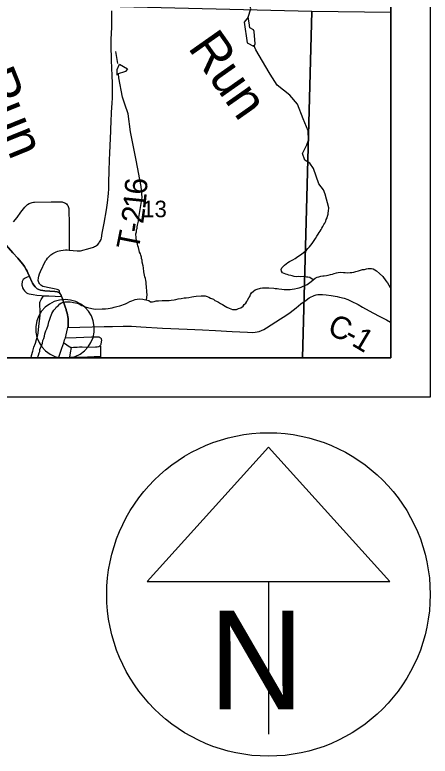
# Model space of a CAD drawing. Extents: x 0 to 34, y 0 to 22.
# Drawn here: x 8.447 to 9.5, y 12.59 to 14.47 of the extents above; entities that cross this region are included whole.
import ezdxf

# ---------------------------------------------------------------- set-up
doc = ezdxf.new("R2010")
doc.units = 0
for name, color, linetype in [('Default', 7, 'Continuous'), ('GM_X_Corporation', 7, 'Continuous'), ('GM_X_County_Road', 7, 'Continuous'), ('GM_X_County_Road_Text', 7, 'Continuous'), ('GM_X_Minor_River', 7, 'Continuous'), ('GM_X_Minor_River_Text', 7, 'Continuous'), ('GM_X_Section_Text', 7, 'Continuous'), ('GM_X_State_Route', 7, 'Continuous'), ('GM_X_Township_Road', 7, 'Continuous'), ('GM_X_Township_Road_Text', 7, 'Continuous'), ('GM_X_Unincorporated_Location', 7, 'Continuous'), ('SH_Data', 7, 'Continuous'), ('SH_Masking', 7, 'Continuous'), ('SH_Text', 7, 'Continuous')]:
    doc.layers.add(name, color=color, linetype=linetype)

msp = doc.modelspace()

# ---------------------------------------------------------------- linework, layer by layer
at = {"layer": 'Default'}
msp.add_line((8.5625, 13.6), (8.5857, 13.6), dxfattribs=at)
msp.add_arc((8.5741, 13.6735), 0.0744, 279.0042, 260.9958, dxfattribs=at)
at = {"layer": 'GM_X_Corporation'}
for points in [[(2.6, 16.6918), (2.6, 13.6), (9.4, 13.6), (9.4, 16.4853), (9.09, 16.4927), (8.0963, 16.5226), (6.2194, 16.578), (6.0834, 16.5816), (5.4202, 16.5982), (4.6351, 16.6229), (4.5473, 16.6256), (4.1867, 16.6352), (4.1011, 16.6362), (4.0515, 16.6368), (3.1684, 16.6682), (3.1555, 16.6686)], [(8.1659, 13.6), (9.1765, 13.6), (9.1998, 14.4779), (8.1927, 14.5025)], [(9.1765, 13.6), (9.4, 13.6), (9.4, 14.4754), (9.1998, 14.4779)]]:
    msp.add_lwpolyline(points, close=True, dxfattribs=at)
msp.add_lwpolyline([(4.5781, 13.6), (9.4, 13.6), (9.4, 16.4853), (9.09, 16.4927), (8.0963, 16.5226), (6.2194, 16.578), (6.0834, 16.5816), (5.4202, 16.5982), (4.6351, 16.6229)], dxfattribs=at)
at = {"layer": 'GM_X_County_Road'}
for points in [[(8.396, 13.918), (8.4006, 13.9128), (8.442, 13.8666), (8.4545, 13.8524), (8.4624, 13.8431), (8.4672, 13.8373), (8.4714, 13.8312), (8.4758, 13.824), (8.4778, 13.8201), (8.4798, 13.8156), (8.4839, 13.8065)], [(8.4839, 13.8065), (8.49, 13.7925), (8.4917, 13.7893), (8.4932, 13.7867), (8.4951, 13.784), (8.4981, 13.78), (8.5008, 13.7773), (8.5034, 13.7752), (8.5074, 13.773), (8.5122, 13.7714), (8.5179, 13.7705), (8.5228, 13.77), (8.5486, 13.7682), (8.5538, 13.7675), (8.557, 13.7664), (8.5598, 13.7647)], [(8.5598, 13.7647), (8.5621, 13.7626), (8.5636, 13.7602), (8.5653, 13.7555)], [(8.5815, 13.6771), (8.673, 13.6791), (8.6942, 13.6798), (8.7212, 13.6803), (8.7427, 13.6799), (8.766, 13.6789), (8.8217, 13.6751), (8.8841, 13.6725), (8.9223, 13.6708), (8.9558, 13.669), (8.9983, 13.6669), (9.037, 13.6648), (9.0492, 13.6645), (9.0564, 13.6649), (9.0616, 13.6655), (9.0666, 13.6669), (9.0724, 13.6692), (9.0781, 13.6721), (9.0847, 13.676), (9.1203, 13.6987), (9.134, 13.7076), (9.1453, 13.7153), (9.1603, 13.7271), (9.1723, 13.7365), (9.1853, 13.7465), (9.1929, 13.7517), (9.1982, 13.7547), (9.2021, 13.7565), (9.2059, 13.7581), (9.2107, 13.7594), (9.215, 13.7602), (9.219, 13.7604), (9.2274, 13.7603), (9.2366, 13.7593), (9.2489, 13.7576), (9.2638, 13.7552), (9.2698, 13.7539), (9.2815, 13.7511), (9.2912, 13.7476), (9.3, 13.7438), (9.3174, 13.7349), (9.3283, 13.7288), (9.3456, 13.7194), (9.3691, 13.7068), (9.3896, 13.696), (9.3995, 13.6903), (9.4, 13.69)], [(8.5653, 13.7555), (8.5666, 13.7517), (8.5745, 13.7291), (8.5769, 13.7221), (8.5774, 13.7207), (8.5797, 13.7132), (8.5807, 13.7087), (8.5815, 13.7041), (8.582, 13.6995), (8.5823, 13.6956), (8.5823, 13.6897), (8.5821, 13.6835), (8.5818, 13.6796), (8.5815, 13.6771)]]:
    msp.add_lwpolyline(points, dxfattribs=at)
at = {"layer": 'GM_X_Minor_River'}
for points in [[(9.0382, 14.4639), (9.045, 14.4846), (9.042, 14.4966), (9.0254, 14.4947), (9.0192, 14.5003), (9.0123, 14.5164), (9.0133, 14.5414), (9.0284, 14.5592), (9.0305, 14.5669), (9.0283, 14.5812), (8.991, 14.6198), (8.9775, 14.6449), (8.9773, 14.6532), (8.9664, 14.6844), (8.9652, 14.6996), (8.9708, 14.7209), (8.9701, 14.7345), (8.9653, 14.7469), (8.9629, 14.7507), (8.9534, 14.7679), (8.94, 14.8093), (8.9327, 14.8269), (8.9321, 14.8538), (8.9131, 14.8712)], [(9.0382, 14.4639), (9.0283, 14.4512), (9.0363, 14.3983), (9.054, 14.3897)], [(9.054, 14.3897), (9.0561, 14.3957), (9.0535, 14.4271), (9.0519, 14.4316), (9.043, 14.4367), (9.0408, 14.4496), (9.0382, 14.4639)], [(9.2337, 14.0147), (9.2293, 14.0259), (9.2176, 14.0415), (9.2038, 14.0803), (9.1951, 14.0933), (9.182, 14.1014), (9.1763, 14.1183), (9.1872, 14.1402), (9.1915, 14.152), (9.191, 14.1755), (9.1777, 14.2063), (9.164, 14.2431), (9.1445, 14.2658), (9.1124, 14.2916), (9.0947, 14.3196), (9.0915, 14.3234), (9.058, 14.381), (9.0528, 14.3926)], [(8.7084, 14.3459), (8.7031, 14.3768)], [(8.706, 14.317), (8.7065, 14.331), (8.7122, 14.3444), (8.7326, 14.3328), (8.7278, 14.3259), (8.7067, 14.3189)], [(8.7693, 14.0063), (8.7671, 14.0348), (8.7542, 14.1013), (8.7401, 14.1733), (8.7341, 14.2187), (8.7259, 14.2435), (8.7198, 14.2605), (8.7107, 14.3103), (8.7101, 14.3197)], [(8.7809, 13.7467), (8.7827, 13.7593), (8.7818, 13.7672), (8.7813, 13.7721), (8.7809, 13.7759), (8.7805, 13.7809), (8.78, 13.7869), (8.7795, 13.7922), (8.7787, 13.796), (8.7779, 13.8009), (8.7767, 13.8054), (8.7759, 13.8092), (8.7751, 13.8138), (8.7743, 13.8179), (8.7734, 13.8281), (8.7725, 13.8334), (8.7701, 13.8425), (8.7693, 13.8478), (8.7681, 13.8516), (8.7677, 13.8553), (8.7661, 13.8603), (8.7653, 13.864), (8.7633, 13.8682), (8.7625, 13.872), (8.7602, 13.8795), (8.759, 13.8837), (8.7578, 13.8882), (8.7569, 13.892), (8.7558, 13.8961), (8.7549, 13.9006), (8.7541, 13.9044), (8.754, 13.9147), (8.755, 13.9196), (8.7557, 13.9242), (8.7568, 13.9284), (8.7572, 13.9321), (8.7582, 13.9367), (8.76, 13.9462), (8.7607, 13.9504), (8.7693, 14.0063)], [(9.2035, 13.7974), (9.1947, 13.8038), (9.1898, 13.8041), (9.186, 13.8044), (9.1818, 13.8051), (9.178, 13.8058), (9.1704, 13.8057), (9.1655, 13.806), (9.1606, 13.8056), (9.1549, 13.8062), (9.1503, 13.8077), (9.1465, 13.8088), (9.1419, 13.8099), (9.1377, 13.8113), (9.1339, 13.8124), (9.1297, 13.8142), (9.1259, 13.8153), (9.1229, 13.8195), (9.122, 13.824), (9.1239, 13.8278), (9.1272, 13.8316), (9.131, 13.8351), (9.1347, 13.8382), (9.1392, 13.842), (9.143, 13.844), (9.1467, 13.8456), (9.1516, 13.8483), (9.1573, 13.8522), (9.1614, 13.8541), (9.1693, 13.8607), (9.1738, 13.863), (9.1787, 13.8669), (9.1824, 13.8696), (9.1862, 13.8726), (9.1895, 13.8769), (9.194, 13.8815), (9.1977, 13.8857), (9.2007, 13.8899), (9.2059, 13.8976), (9.2089, 13.9025), (9.2126, 13.9083), (9.2163, 13.9136), (9.2189, 13.9174), (9.2211, 13.9213), (9.2237, 13.9251), (9.2255, 13.9289), (9.2278, 13.9331), (9.2307, 13.9377), (9.2329, 13.9415), (9.2352, 13.9461), (9.2366, 13.9503), (9.2384, 13.9549), (9.2395, 13.9594), (9.241, 13.964), (9.2417, 13.9678), (9.2424, 13.972), (9.243, 13.9807), (9.2337, 14.0147)], [(8.9297, 13.7568), (8.9347, 13.7558), (8.9388, 13.7539), (8.9434, 13.7513), (8.9503, 13.7488), (8.9541, 13.7454), (8.9583, 13.7436), (8.9629, 13.741), (8.9682, 13.738), (8.9732, 13.7351), (8.9805, 13.731), (8.9847, 13.7284), (8.9904, 13.7259), (8.9942, 13.724), (8.9988, 13.7229), (9.0037, 13.7222), (9.009, 13.7227), (9.0139, 13.7247), (9.0196, 13.7266), (9.0259, 13.7313), (9.0285, 13.7355), (9.0323, 13.7382), (9.0352, 13.7424), (9.0367, 13.7462), (9.0404, 13.752), (9.0426, 13.7558), (9.0445, 13.7607), (9.0471, 13.7646), (9.0519, 13.7692), (9.0564, 13.7723), (9.061, 13.7742), (9.07, 13.7766), (9.0749, 13.7775), (9.0852, 13.7776), (9.0908, 13.7773), (9.1034, 13.7767), (9.1072, 13.776), (9.1121, 13.7757), (9.1166, 13.7746), (9.1239, 13.774), (9.1299, 13.7733), (9.1345, 13.7734), (9.1405, 13.7731), (9.1447, 13.7735), (9.15, 13.774), (9.1564, 13.7748), (9.1632, 13.7764), (9.1678, 13.7772), (9.173, 13.7788), (9.1783, 13.7819), (9.1821, 13.7831), (9.1877, 13.7859), (9.1919, 13.7886), (9.1979, 13.7936), (9.2035, 13.7974), (9.2087, 13.8017), (9.2136, 13.8044), (9.2178, 13.8052), (9.2231, 13.8068), (9.2276, 13.8076), (9.2314, 13.8081), (9.2374, 13.8089), (9.2416, 13.8093), (9.2473, 13.8113), (9.2525, 13.8125), (9.2563, 13.8137), (9.2623, 13.8157), (9.2669, 13.8165), (9.2726, 13.817), (9.2801, 13.8163), (9.2847, 13.8164), (9.2911, 13.8157), (9.2968, 13.8162), (9.301, 13.8166), (9.3067, 13.8174), (9.3119, 13.8187), (9.3184, 13.8203), (9.3285, 13.8238), (9.3331, 13.8242), (9.3387, 13.8258), (9.3425, 13.8263), (9.3509, 13.8264), (9.3558, 13.8253), (9.36, 13.8231), (9.3638, 13.8205), (9.3715, 13.8142), (9.3799, 13.8059), (9.3877, 13.7954), (9.3915, 13.7898), (9.395, 13.7838), (9.3985, 13.7785), (9.4, 13.7769)], [(8.5044, 13.6), (8.5045, 13.6002), (8.5066, 13.607), (8.5084, 13.6124), (8.5099, 13.6162), (8.5106, 13.6207), (8.5121, 13.6253), (8.5135, 13.6291), (8.515, 13.6333), (8.5168, 13.6375), (8.5182, 13.6436), (8.5201, 13.6489), (8.5219, 13.6546), (8.5233, 13.6611), (8.5255, 13.6683), (8.5277, 13.6733), (8.531, 13.6828), (8.532, 13.6874), (8.5331, 13.6912), (8.5346, 13.6958), (8.5364, 13.7003), (8.5404, 13.7121), (8.5456, 13.7206), (8.5497, 13.7248), (8.5519, 13.7286), (8.5564, 13.7321), (8.5613, 13.7367), (8.565, 13.7394), (8.5703, 13.7414), (8.5741, 13.7422), (8.5824, 13.7423), (8.5874, 13.742), (8.5919, 13.741), (8.5957, 13.7406), (8.6003, 13.7392), (8.6045, 13.7389), (8.609, 13.737), (8.6129, 13.7352), (8.617, 13.733), (8.6209, 13.7315), (8.6254, 13.7293), (8.6311, 13.7275), (8.6418, 13.725), (8.6467, 13.7243), (8.6509, 13.7236), (8.6687, 13.7239), (8.6767, 13.7244), (8.6835, 13.7249), (8.6888, 13.7257), (8.6937, 13.7265), (8.699, 13.7281), (8.7058, 13.7301), (8.7129, 13.7321), (8.7178, 13.7333), (8.7227, 13.7349), (8.7273, 13.7369), (8.7325, 13.7392), (8.7382, 13.7427), (8.7434, 13.7447), (8.7476, 13.7459), (8.7517, 13.7475), (8.7574, 13.7487), (8.7642, 13.7499), (8.7711, 13.7489), (8.7752, 13.7482), (8.7794, 13.7471), (8.7866, 13.7453), (8.7912, 13.742), (8.7958, 13.7416), (8.8003, 13.7432), (8.8052, 13.7441), (8.8109, 13.7449), (8.8207, 13.745), (8.8257, 13.7455), (8.8378, 13.7457), (8.8431, 13.7461), (8.8506, 13.7474), (8.8552, 13.7482), (8.8608, 13.7494), (8.8688, 13.7503), (8.8764, 13.7519), (8.8809, 13.7523), (8.8881, 13.7532), (8.896, 13.7545), (8.9005, 13.7557), (8.9066, 13.7561), (8.9195, 13.7574), (8.9297, 13.7568)]]:
    msp.add_lwpolyline(points, dxfattribs=at)
at = {"layer": 'GM_X_State_Route'}
for points in [[(8.4839, 13.8065), (8.4798, 13.8156), (8.4778, 13.8201), (8.4758, 13.824), (8.4714, 13.8312), (8.4672, 13.8373), (8.4624, 13.8431), (8.4545, 13.8524), (8.442, 13.8666), (8.4006, 13.9128), (8.396, 13.918)], [(8.5598, 13.7647), (8.557, 13.7664), (8.5538, 13.7675), (8.5486, 13.7682), (8.5228, 13.77), (8.5179, 13.7705), (8.5122, 13.7714), (8.5074, 13.773), (8.5034, 13.7752), (8.5008, 13.7773), (8.4981, 13.78), (8.4951, 13.784), (8.4932, 13.7867), (8.4917, 13.7893), (8.49, 13.7925), (8.4839, 13.8065)], [(8.5653, 13.7555), (8.5636, 13.7602), (8.5621, 13.7626), (8.5598, 13.7647)], [(8.5815, 13.6771), (8.5818, 13.6796), (8.5821, 13.6835), (8.5823, 13.6897), (8.5823, 13.6956), (8.582, 13.6995), (8.5815, 13.7041), (8.5807, 13.7087), (8.5797, 13.7132), (8.5774, 13.7207), (8.5769, 13.7221), (8.5745, 13.7291), (8.5666, 13.7517), (8.5653, 13.7555)], [(8.5576, 13.6), (8.559, 13.604), (8.5658, 13.6244), (8.5707, 13.6384), (8.573, 13.6452), (8.575, 13.6511), (8.5807, 13.6731), (8.5815, 13.6771)]]:
    msp.add_lwpolyline(points, dxfattribs=at)
at = {"layer": 'GM_X_Township_Road'}
for points in [[(8.692, 14.2173), (8.6923, 14.2222), (8.6931, 14.235), (8.6938, 14.246), (8.6945, 14.2594), (8.6949, 14.2839), (8.6947, 14.2951), (8.6936, 14.3178), (8.6931, 14.3323), (8.6922, 14.3561), (8.6918, 14.3669), (8.6913, 14.381), (8.6912, 14.3902), (8.6913, 14.408), (8.6924, 14.4371), (8.6928, 14.4625), (8.6929, 14.4794)], [(8.5598, 13.7647), (8.5602, 13.7659), (8.5603, 13.7667), (8.5597, 13.77), (8.5586, 13.7715), (8.557, 13.7724), (8.5544, 13.7733), (8.5462, 13.775), (8.534, 13.7771), (8.5218, 13.7796), (8.5176, 13.781), (8.5152, 13.7822), (8.5127, 13.7839), (8.5104, 13.7864), (8.509, 13.7881), (8.5076, 13.7906), (8.5068, 13.7931), (8.5063, 13.7958), (8.5065, 13.8032), (8.5073, 13.8073), (8.509, 13.8126), (8.5118, 13.8189), (8.525, 13.8455), (8.5271, 13.8487), (8.5297, 13.8525), (8.5338, 13.8571), (8.5384, 13.8613), (8.5406, 13.8629), (8.5436, 13.8649), (8.5482, 13.8674), (8.5518, 13.8689), (8.5555, 13.8703), (8.5595, 13.8715), (8.5637, 13.8724), (8.5697, 13.8732), (8.575, 13.8735), (8.5792, 13.8735), (8.5845, 13.8732), (8.5946, 13.8722), (8.6052, 13.8715), (8.6093, 13.8714), (8.613, 13.8716), (8.6167, 13.8721), (8.6192, 13.8727), (8.6317, 13.8763), (8.646, 13.8808), (8.6488, 13.8819), (8.6514, 13.8833), (8.6539, 13.8848), (8.6573, 13.8875), (8.6606, 13.8913), (8.6618, 13.893), (8.6634, 13.8955), (8.6654, 13.9), (8.6665, 13.9038), (8.6687, 13.9157), (8.6732, 13.9417), (8.6792, 13.9751), (8.6821, 13.9926), (8.6842, 14.0163), (8.685, 14.0284), (8.6855, 14.0455), (8.686, 14.0736), (8.6869, 14.1019), (8.6875, 14.1186), (8.6903, 14.1758), (8.6913, 14.2038), (8.692, 14.2173)], [(8.4438, 13.9451), (8.4531, 13.9562), (8.4624, 13.969), (8.4726, 13.9822), (8.4748, 13.9846), (8.4771, 13.9868), (8.4793, 13.9887), (8.4828, 13.991), (8.4859, 13.9924), (8.488, 13.9932), (8.4911, 13.9941), (8.4942, 13.9945), (8.4969, 13.9946), (8.5394, 13.9951), (8.5542, 13.9956), (8.5622, 13.9959), (8.565, 13.9957), (8.5669, 13.9954), (8.5689, 13.995), (8.5712, 13.9942), (8.5732, 13.9932), (8.5754, 13.9919), (8.5776, 13.9902), (8.5796, 13.9881), (8.5811, 13.9859), (8.5824, 13.9837), (8.5833, 13.9812), (8.5836, 13.9786), (8.5837, 13.9752), (8.5845, 13.9397), (8.5842, 13.9057), (8.5843, 13.8934), (8.5845, 13.8732)], [(8.4839, 13.8065), (8.4784, 13.8041), (8.4734, 13.8018), (8.4706, 13.8001), (8.4683, 13.7982), (8.4671, 13.7965), (8.4657, 13.7937), (8.4651, 13.7915), (8.4646, 13.7877), (8.4648, 13.7844), (8.4652, 13.7819), (8.4667, 13.7775), (8.4688, 13.7732), (8.4711, 13.7701), (8.4735, 13.7674), (8.4764, 13.765), (8.4794, 13.7635), (8.4832, 13.7623), (8.4881, 13.7611), (8.4937, 13.7603), (8.5029, 13.7591), (8.5144, 13.7578), (8.5197, 13.7573), (8.5332, 13.7568), (8.5489, 13.7561), (8.5653, 13.7555)], [(8.4881, 13.6), (8.4894, 13.606), (8.4922, 13.6165), (8.4954, 13.6268), (8.499, 13.637), (8.502, 13.6462), (8.5041, 13.6542), (8.5057, 13.6622), (8.508, 13.6802), (8.5104, 13.7001), (8.5112, 13.7092), (8.5115, 13.7153), (8.5114, 13.7199), (8.5112, 13.7241), (8.5106, 13.7291), (8.5104, 13.7324), (8.5103, 13.7364), (8.5105, 13.7403), (8.5113, 13.7431), (8.5126, 13.7458), (8.5138, 13.7482), (8.5153, 13.7507), (8.5167, 13.7528), (8.5197, 13.7573)], [(8.575, 13.6511), (8.6027, 13.6519), (8.6413, 13.653), (8.6582, 13.6532), (8.6597, 13.6529), (8.6613, 13.6524), (8.6627, 13.6517), (8.6638, 13.651), (8.6648, 13.6499), (8.6655, 13.6486), (8.666, 13.6471), (8.6663, 13.6453), (8.666, 13.6401), (8.6653, 13.6354), (8.6648, 13.6334), (8.6642, 13.6323), (8.6639, 13.6318), (8.6632, 13.6309)], [(8.5707, 13.6384), (8.5753, 13.6352), (8.5822, 13.6303), (8.5859, 13.628), (8.5872, 13.6273), (8.5887, 13.6267), (8.5901, 13.6264), (8.5957, 13.6266), (8.6045, 13.6273), (8.6106, 13.6276), (8.6179, 13.6277), (8.6294, 13.6274), (8.6516, 13.6279), (8.6553, 13.628), (8.6588, 13.6286), (8.6605, 13.6291), (8.6625, 13.6303), (8.6632, 13.6309)], [(8.6646, 13.6), (8.6646, 13.6044), (8.6648, 13.6146), (8.6649, 13.6245), (8.6648, 13.6266), (8.6646, 13.6275), (8.6645, 13.6283), (8.664, 13.6293), (8.6632, 13.6309)], [(8.5901, 13.6264), (8.589, 13.622), (8.588, 13.6168), (8.5862, 13.6076), (8.5851, 13.6015), (8.5847, 13.6)], [(8.5851, 13.6015), (8.6141, 13.6018), (8.6646, 13.6044)]]:
    msp.add_lwpolyline(points, dxfattribs=at)
at = {"layer": 'GM_X_Unincorporated_Location'}
msp.add_line((8.5741, 13.6735), (8.5741, 13.6735), dxfattribs=at)
at = {"layer": 'SH_Data'}
for points in [[(2.5, 20.5), (9.5, 20.5), (9.5, 13.5), (2.5, 13.5)], [(2.6, 20.4), (9.4, 20.4), (9.4, 13.6), (2.6, 13.6)]]:
    msp.add_lwpolyline(points, close=True, dxfattribs=at)
at = {"layer": 'SH_Masking'}
msp.add_circle((9.09, 13), 0.41, dxfattribs=at)
at = {"layer": 'SH_Text'}
for p, q in [((9.09, 13.3738), (8.7824, 13.0325)), ((9.3976, 13.0325), (9.09, 13.3738)), ((8.7824, 13.0325), (9.3976, 13.0325)), ((9.09, 13.0325), (9.09, 12.6458))]:
    msp.add_line(p, q, dxfattribs=at)
msp.add_circle((9.09, 13), 0.41, dxfattribs=at)

# ---------------------------------------------------------------- texts
at = {"layer": 'GM_X_County_Road_Text'}
for s, rotation, p in [('C', 338.3878, (9.2366, 13.6603)), ('1', 329.2772, (9.2983, 13.633)), ('-', 331.4693, (9.2783, 13.6438))]:
    msp.add_text(s, height=0.0568, rotation=rotation, dxfattribs=at).set_placement(p)
at = {"layer": 'GM_X_Minor_River_Text'}
for height, rotation, p in [(0.09462, 305.1225, (8.8839, 14.3863)), (0.09461, 291.9766, (8.352, 14.3137))]:
    msp.add_text('Run', height=height, rotation=rotation, dxfattribs=at).set_placement(p)
at = {"layer": 'GM_X_Section_Text'}
msp.add_text('13', height=0.04186, rotation=0, dxfattribs=at).set_placement((8.77, 13.9565))
at = {"layer": 'GM_X_Township_Road_Text'}
for s, rotation, p in [('6', 86.1873, (8.781, 14.0125)), ('1', 84.3104, (8.7774, 13.9757)), ('2', 81.8393, (8.7721, 13.9384)), ('-', 81.4948, (8.7686, 13.915)), ('T', 78.7464, (8.7598, 13.8703))]:
    msp.add_text(s, height=0.0568, rotation=rotation, dxfattribs=at).set_placement(p)
at = {"layer": 'SH_Text'}
msp.add_text('N', height=0.25, dxfattribs=at).set_placement((8.9387, 12.7087))

doc.saveas('drawing.dxf')
